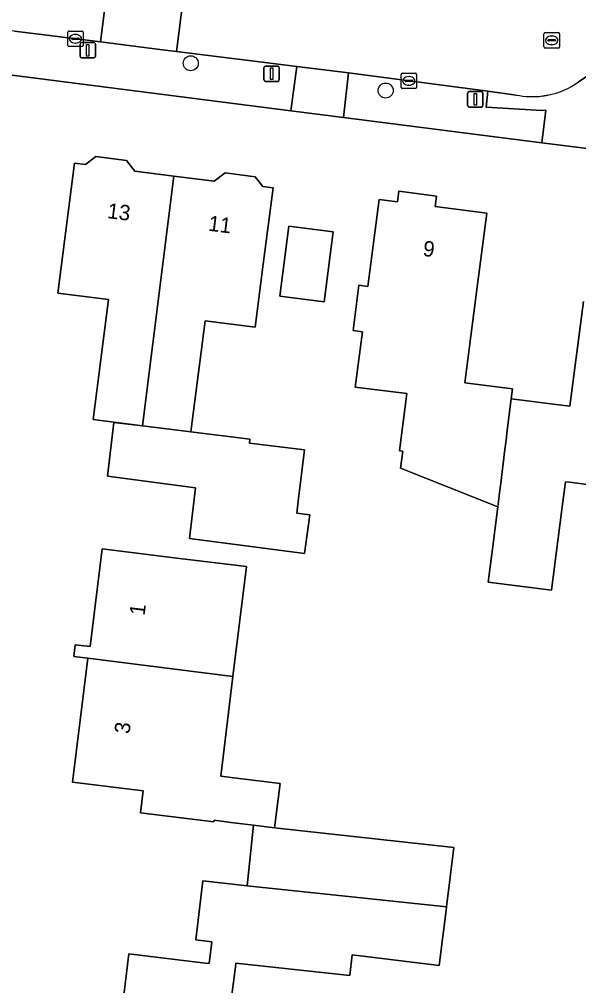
# Model space of a CAD drawing. Extents: x 161258 to 161838, y 380833 to 381727.
# Drawn here: x 161669.6 to 161705.9, y 381274.4 to 381337.3 of the extents above; entities that cross this region are included whole.
import ezdxf

# ---------------------------------------------------------------- set-up
doc = ezdxf.new("R2010")
doc.units = 0
for name, color, linetype in [('IMGEO_Boom', 7, 'Continuous'), ('IMGEO_Erf', 7, 'Continuous'), ('IMGEO_Kolk', 7, 'Continuous'), ('IMGEO_Lichtmast', 7, 'Continuous'), ('IMGEO_Pand', 7, 'Continuous'), ('IMGEO_Pand_nummerreeks', 7, 'Continuous'), ('IMGEO_Rijbaan_lokaal_open', 7, 'Continuous'), ('IMGEO_Rioolput', 7, 'Continuous'), ('IMGEO_Voetpad_open', 7, 'Continuous')]:
    doc.layers.add(name, color=color, linetype=linetype)

msp = doc.modelspace()

# ---------------------------------------------------------------- linework, layer by layer
at = {"layer": 'IMGEO_Boom'}
for centre in [(161680.722, 381334.441), (161693.395, 381332.667)]:
    msp.add_circle(centre, 0.489, dxfattribs=at)
at = {"layer": 'IMGEO_Erf'}
for points in [[(161769.385, 381323.827), (161746.772, 381326.654), (161743.36, 381327.08), (161725.655, 381329.321), (161722.039, 381329.767), (161709.981, 381331.253), (161709.582, 381328.497), (161707.353, 381328.782), (161703.558, 381329.267), (161690.653, 381330.917), (161687.235, 381331.354), (161668.929, 381333.694), (161666.159, 381311.809), (161665.334, 381305.29), (161663, 381286.849), (161662.641, 381284.007), (161661.905, 381278.195)], [(161707.639, 381306.89), (161705.347, 381307.185), (161705.096, 381307.217), (161704.864, 381305.584), (161704.827, 381305.243), (161704.187, 381300.174), (161700.07, 381300.689), (161700.297, 381302.501), (161700.689, 381305.589), (161694.367, 381308.11), (161694.509, 381309.216), (161694.3, 381309.243), (161694.776, 381312.952), (161691.418, 381313.383), (161691.879, 381316.98), (161691.274, 381317.058), (161691.652, 381320), (161692.244, 381319.924), (161692.971, 381325.59), (161694.163, 381325.437), (161694.25, 381326.113), (161696.697, 381325.798), (161696.61, 381325.115), (161699.968, 381324.684), (161699.331, 381319.725), (161698.542, 381313.653), (161701.646, 381313.265), (161701.565, 381312.622), (161704.663, 381312.235), (161705.374, 381312.146), (161706.257, 381318.95)], [(161676.307, 381273.285), (161676.704, 381276.522), (161681.668, 381275.915), (161681.916, 381275.885), (161682.089, 381277.294), (161681.047, 381277.422), (161681.517, 381281.259), (161684.381, 381280.947), (161684.811, 381284.879), (161683.334, 381285.067), (161682.245, 381285.2), (161682.233, 381285.096), (161677.444, 381285.682), (161677.62, 381287.118), (161673.038, 381287.678), (161674.024, 381295.74), (161673.11, 381295.857), (161673.203, 381296.622), (161674.187, 381296.502), (161674.963, 381302.849), (161679.982, 381302.235), (161684.343, 381301.701), (161683.468, 381294.548), (161682.674, 381288.063), (161683.686, 381287.939), (161686.525, 381287.591), (161686.171, 381284.706), (161697.819, 381283.432), (161697.347, 381279.578), (161697.342, 381279.536), (161696.878, 381275.745), (161691.221, 381276.439), (161691.057, 381275.1), (161683.649, 381275.907), (161683.621, 381275.676), (161683.336, 381273.345)]]:
    msp.add_lwpolyline(points, dxfattribs=at)
for points in [[(161680.632, 381303.526), (161681.035, 381306.831), (161675.298, 381307.582), (161675.723, 381311.067), (161677.592, 381310.853), (161674.367, 381311.267), (161675.369, 381319.074), (161672.081, 381319.497), (161673.165, 381327.939), (161673.871, 381327.848), (161674.555, 381328.376), (161676.553, 381328.12), (161677.088, 381327.426), (161679.613, 381327.102), (161682.251, 381326.763), (161682.96, 381327.311), (161684.912, 381327.061), (161685.41, 381326.416), (161686.071, 381326.331), (161685.434, 381321.372), (161684.908, 381317.277), (161681.648, 381317.696), (161680.721, 381310.465), (161684.573, 381309.988), (161684.542, 381309.73), (161688.116, 381309.294), (161687.709, 381305.958), (161687.614, 381305.174), (161688.468, 381305.07), (161688.127, 381302.546)], [(161686.511, 381319.288), (161687.096, 381323.842), (161689.99, 381323.47), (161689.405, 381318.916)]]:
    msp.add_lwpolyline(points, close=True, dxfattribs=at)
at = {"layer": 'IMGEO_Kolk'}
for p, q in [((161672.724, 381335.608), (161672.724, 381336.46)), ((161672.799, 381336.534), (161673.651, 381336.534)), ((161673.212, 381336.314), (161673.237, 381336.314)), ((161673.725, 381336.46), (161673.725, 381335.608)), ((161673.651, 381335.534), (161672.799, 381335.534)), ((161672.983, 381336.028), (161672.983, 381336.04)), ((161673.421, 381335.991), (161673.023, 381335.991)), ((161673.026, 381336.077), (161673.424, 381336.077)), ((161673.235, 381335.754), (161673.21, 381335.754)), ((161673.467, 381336.04), (161673.467, 381336.028)), ((161694.4, 381332.869), (161694.4, 381333.721)), ((161694.475, 381333.795), (161695.327, 381333.795)), ((161695.401, 381333.721), (161695.401, 381332.869)), ((161694.659, 381333.289), (161694.659, 381333.301)), ((161695.097, 381333.252), (161694.699, 381333.252)), ((161694.702, 381333.338), (161695.1, 381333.338)), ((161694.911, 381333.015), (161694.886, 381333.015)), ((161694.888, 381333.575), (161694.913, 381333.575)), ((161695.143, 381333.301), (161695.143, 381333.289)), ((161695.327, 381332.795), (161694.475, 381332.795))]:
    msp.add_line(p, q, dxfattribs=at)
for points in [[(161672.724, 381335.608), (161672.724, 381336.46)], [(161672.799, 381336.534), (161673.651, 381336.534)], [(161673.725, 381336.46), (161673.725, 381335.608)], [(161673.651, 381335.534), (161672.799, 381335.534)], [(161694.4, 381332.869), (161694.4, 381333.721)], [(161694.475, 381333.795), (161695.327, 381333.795)], [(161695.401, 381333.721), (161695.401, 381332.869)], [(161695.327, 381332.795), (161694.475, 381332.795)]]:
    msp.add_lwpolyline(points, dxfattribs=at)
for centre, radius, start, end in [((161672.801, 381336.458), 0.0765, 91.55205, 178.44795), ((161672.801, 381336.458), 0.0765, 91.55205, 178.44795), ((161673.649, 381336.458), 0.0765, 1.55205, 88.44795), ((161673.649, 381336.458), 0.0765, 1.55205, 88.44795), ((161672.801, 381335.61), 0.0765, 181.55205, 268.44795), ((161672.801, 381335.61), 0.0765, 181.55205, 268.44795), ((161673.023, 381336.037), 0.0403, 85.87752, 175.75265), ((161673.02, 381336.027), 0.0366, 178.93798, 274.71019), ((161673.424, 381336.034), 0.043, 264.86636, 352.45326), ((161673.428, 381336.039), 0.0386, 1.73085, 96.63898), ((161673.649, 381335.61), 0.0765, 271.55205, 358.44795), ((161673.649, 381335.61), 0.0765, 271.55205, 358.44795), ((161694.477, 381333.719), 0.0765, 91.55205, 178.44795), ((161694.477, 381333.719), 0.0765, 91.55205, 178.44795), ((161695.325, 381333.719), 0.0765, 1.55205, 88.44795), ((161695.325, 381333.719), 0.0765, 1.55205, 88.44795), ((161694.699, 381333.298), 0.0403, 85.87752, 175.75265), ((161694.696, 381333.288), 0.0366, 178.93798, 274.71019), ((161695.1, 381333.295), 0.043, 264.86636, 352.45326), ((161695.104, 381333.3), 0.0386, 1.73085, 96.63898), ((161694.477, 381332.871), 0.0765, 181.55205, 268.44795), ((161694.477, 381332.871), 0.0765, 181.55205, 268.44795), ((161695.325, 381332.871), 0.0765, 271.55205, 358.44795), ((161695.325, 381332.871), 0.0765, 271.55205, 358.44795)]:
    msp.add_arc(centre, radius, start, end, dxfattribs=at)
for centre, major_axis, ratio, start_param, end_param in [((161673.211, 381336.034), (-0.387, 0.002), 0.722429, 4.712389, 7.853982), ((161673.236, 381336.034), (-0.39, 0.002), 0.717154, 1.570796, 4.712389), ((161694.887, 381333.295), (-0.387, 0.002), 0.722429, 4.712389, 7.853982), ((161694.912, 381333.295), (-0.39, 0.002), 0.717154, 1.570796, 4.712389)]:
    msp.add_ellipse(centre, major_axis=major_axis, ratio=ratio, start_param=start_param, end_param=end_param, dxfattribs=at)
at = {"layer": 'IMGEO_Lichtmast'}
for p, q in [((161673.532, 381334.89), (161673.532, 381335.69)), ((161673.532, 381335.69), (161673.532, 381334.89)), ((161673.632, 381335.79), (161674.422, 381335.79)), ((161674.422, 381335.79), (161673.632, 381335.79)), ((161674.522, 381335.69), (161674.522, 381334.89)), ((161674.522, 381334.89), (161674.522, 381335.69)), ((161674.422, 381334.79), (161673.632, 381334.79)), ((161673.632, 381334.79), (161674.422, 381334.79)), ((161685.583, 381334.261), (161686.373, 381334.261)), ((161686.373, 381334.261), (161685.583, 381334.261)), ((161685.483, 381333.361), (161685.483, 381334.161)), ((161685.483, 381334.161), (161685.483, 381333.361)), ((161686.473, 381334.161), (161686.473, 381333.361)), ((161686.473, 381333.361), (161686.473, 381334.161)), ((161686.373, 381333.261), (161685.583, 381333.261)), ((161685.583, 381333.261), (161686.373, 381333.261)), ((161698.726, 381331.696), (161698.726, 381332.496)), ((161698.726, 381332.496), (161698.726, 381331.696)), ((161698.826, 381332.596), (161699.616, 381332.596)), ((161699.616, 381332.596), (161698.826, 381332.596)), ((161699.716, 381332.496), (161699.716, 381331.696)), ((161699.716, 381331.696), (161699.716, 381332.496)), ((161699.616, 381331.596), (161698.826, 381331.596)), ((161698.826, 381331.596), (161699.616, 381331.596))]:
    msp.add_line(p, q, dxfattribs=at)
for points in [[(161673.952, 381335.665), (161674.102, 381335.665), (161674.102, 381334.915), (161673.952, 381334.915), (161673.952, 381335.665)], [(161685.903, 381334.136), (161686.053, 381334.136), (161686.053, 381333.386), (161685.903, 381333.386), (161685.903, 381334.136)], [(161699.146, 381332.471), (161699.296, 381332.471), (161699.296, 381331.721), (161699.146, 381331.721), (161699.146, 381332.471)]]:
    msp.add_lwpolyline(points, dxfattribs=at)
for centre, start, end in [((161673.632, 381335.69), 90, 180), ((161673.632, 381335.69), 90, 180), ((161674.422, 381335.69), 0, 90), ((161674.422, 381335.69), 360, 90), ((161673.632, 381334.89), 180, 270), ((161673.632, 381334.89), 180, 270), ((161674.422, 381334.89), 270, 0), ((161674.422, 381334.89), 270, 0), ((161685.583, 381334.161), 90, 180), ((161685.583, 381334.161), 90, 180), ((161686.373, 381334.161), 0, 90), ((161686.373, 381334.161), 360, 90), ((161685.583, 381333.361), 180, 270), ((161685.583, 381333.361), 180, 270), ((161686.373, 381333.361), 270, 0), ((161686.373, 381333.361), 270, 0), ((161698.826, 381332.496), 90, 180), ((161698.826, 381332.496), 90, 180), ((161699.616, 381332.496), 0, 90), ((161699.616, 381332.496), 360, 90), ((161698.826, 381331.696), 180, 270), ((161698.826, 381331.696), 180, 270), ((161699.616, 381331.696), 270, 0), ((161699.616, 381331.696), 270, 0)]:
    msp.add_arc(centre, 0.1, start, end, dxfattribs=at)
at = {"layer": 'IMGEO_Pand'}
for points in [[(161677.592, 381310.853), (161679.613, 381327.102), (161677.088, 381327.426), (161676.553, 381328.12), (161674.555, 381328.376), (161673.871, 381327.848), (161673.165, 381327.939), (161672.081, 381319.497), (161675.369, 381319.074), (161674.367, 381311.267)], [(161677.592, 381310.853), (161680.721, 381310.465), (161681.648, 381317.696), (161684.908, 381317.277), (161685.434, 381321.372), (161686.071, 381326.331), (161685.41, 381326.416), (161684.912, 381327.061), (161682.96, 381327.311), (161682.251, 381326.763), (161679.613, 381327.102)], [(161700.689, 381305.589), (161700.71, 381305.758), (161700.82, 381306.683), (161700.876, 381307.133), (161700.896, 381307.29), (161700.924, 381307.514), (161701.079, 381308.756), (161701.108, 381308.985), (161701.246, 381310.093), (161701.284, 381310.394), (161701.326, 381310.726), (161701.565, 381312.622), (161701.646, 381313.265), (161698.542, 381313.653), (161699.331, 381319.725), (161699.968, 381324.684), (161696.61, 381325.115), (161696.697, 381325.798), (161694.25, 381326.113), (161694.163, 381325.437), (161692.971, 381325.59), (161692.244, 381319.924), (161691.652, 381320), (161691.274, 381317.058), (161691.879, 381316.98), (161691.418, 381313.383), (161694.776, 381312.952), (161694.3, 381309.243), (161694.509, 381309.216), (161694.367, 381308.11)], [(161686.511, 381319.288), (161689.405, 381318.916), (161689.99, 381323.47), (161687.096, 381323.842)], [(161677.592, 381310.853), (161675.723, 381311.067), (161675.298, 381307.582), (161681.035, 381306.831), (161680.632, 381303.526), (161688.127, 381302.546), (161688.468, 381305.07), (161687.614, 381305.174), (161687.709, 381305.958), (161688.116, 381309.294), (161684.542, 381309.73), (161684.573, 381309.988), (161680.721, 381310.465)], [(161683.468, 381294.548), (161684.343, 381301.701), (161679.982, 381302.235), (161674.963, 381302.849), (161674.187, 381296.502), (161673.203, 381296.622), (161673.11, 381295.857), (161674.024, 381295.74)], [(161684.811, 381284.879), (161686.171, 381284.706), (161686.525, 381287.591), (161683.686, 381287.939), (161682.674, 381288.063), (161683.468, 381294.548), (161674.024, 381295.74), (161673.038, 381287.678), (161677.62, 381287.118), (161677.444, 381285.682), (161682.233, 381285.096), (161682.245, 381285.2), (161683.334, 381285.067)], [(161686.171, 381284.706), (161684.811, 381284.879), (161684.381, 381280.947), (161697.347, 381279.578), (161697.819, 381283.432)]]:
    msp.add_lwpolyline(points, close=True, dxfattribs=at)
for points in [[(161706.257, 381318.95), (161705.374, 381312.146), (161704.663, 381312.235), (161701.565, 381312.622), (161701.326, 381310.726), (161701.284, 381310.394), (161701.246, 381310.093), (161701.108, 381308.985), (161701.079, 381308.756), (161700.924, 381307.514), (161700.896, 381307.29), (161700.876, 381307.133), (161700.82, 381306.683), (161700.71, 381305.758), (161700.689, 381305.589), (161700.297, 381302.501), (161700.07, 381300.689), (161704.187, 381300.174), (161704.827, 381305.243), (161704.864, 381305.584), (161705.096, 381307.217), (161705.347, 381307.185), (161707.639, 381306.89)], [(161683.336, 381273.345), (161683.621, 381275.676), (161683.649, 381275.907), (161691.057, 381275.1), (161691.221, 381276.439), (161696.878, 381275.745), (161697.342, 381279.536), (161697.347, 381279.578), (161684.381, 381280.947), (161681.517, 381281.259), (161681.047, 381277.422), (161682.089, 381277.294), (161681.916, 381275.885), (161681.668, 381275.915), (161676.704, 381276.522), (161676.307, 381273.285)]]:
    msp.add_lwpolyline(points, dxfattribs=at)
at = {"layer": 'IMGEO_Rijbaan_lokaal_open'}
for points in [[(161615.494, 381349.658), (161611.074, 381350.179), (161610.322, 381344.022), (161617.366, 381343.162), (161619.037, 381342.946), (161619.159, 381342.93), (161622.743, 381342.5), (161629.126, 381341.734), (161631.389, 381341.442), (161638.808, 381340.484), (161640.8, 381340.227), (161650.536, 381338.943), (161657.935, 381338.014), (161669.261, 381336.557), (161669.258, 381336.54), (161674.844, 381335.829), (161675.625, 381341.974), (161671.878, 381342.439)], [(161696.981, 381339.343), (161685.333, 381340.771), (161680.569, 381341.362), (161679.804, 381335.202), (161687.626, 381334.23), (161690.979, 381333.814), (161700.036, 381332.619), (161701.883, 381332.375)], [(161705.944, 381333.229), (161708.066, 381334.645)], [(161703.598, 381332.313), (161703.939, 381332.369)]]:
    msp.add_lwpolyline(points, dxfattribs=at)
msp.add_lwpolyline([(161674.844, 381335.829), (161678.715, 381335.337), (161679.804, 381335.202), (161680.569, 381341.362), (161675.625, 381341.974)], close=True, dxfattribs=at)
for centre, radius, start, end in [((161702.931, 381337.486), 5.215, 281.14289, 305.28877), ((161702.926, 381337.487), 5.217, 258.46343, 277.3957)]:
    msp.add_arc(centre, radius, start, end, dxfattribs=at)
at = {"layer": 'IMGEO_Rioolput'}
for p, q in [((161703.69, 381335.509), (161703.69, 381336.361)), ((161703.765, 381336.435), (161704.617, 381336.435)), ((161704.178, 381336.215), (161704.203, 381336.215)), ((161704.691, 381336.361), (161704.691, 381335.509)), ((161703.949, 381335.929), (161703.949, 381335.941)), ((161704.387, 381335.892), (161703.989, 381335.892)), ((161703.992, 381335.978), (161704.39, 381335.978)), ((161704.201, 381335.655), (161704.176, 381335.655)), ((161704.433, 381335.941), (161704.433, 381335.929)), ((161704.617, 381335.435), (161703.765, 381335.435))]:
    msp.add_line(p, q, dxfattribs=at)
for points in [[(161703.69, 381335.509), (161703.69, 381336.361)], [(161703.765, 381336.435), (161704.617, 381336.435)], [(161704.691, 381336.361), (161704.691, 381335.509)], [(161704.617, 381335.435), (161703.765, 381335.435)]]:
    msp.add_lwpolyline(points, dxfattribs=at)
for centre, radius, start, end in [((161703.767, 381336.359), 0.0765, 91.55205, 178.44795), ((161703.767, 381336.359), 0.0765, 91.55205, 178.44795), ((161704.615, 381336.359), 0.0765, 1.55205, 88.44795), ((161704.615, 381336.359), 0.0765, 1.55205, 88.44795), ((161703.767, 381335.511), 0.0765, 181.55205, 268.44795), ((161703.767, 381335.511), 0.0765, 181.55205, 268.44795), ((161703.989, 381335.938), 0.0403, 85.87752, 175.75265), ((161703.986, 381335.928), 0.0366, 178.93798, 274.71019), ((161704.39, 381335.935), 0.043, 264.86636, 352.45326), ((161704.394, 381335.94), 0.0386, 1.73085, 96.63898), ((161704.615, 381335.511), 0.0765, 271.55205, 358.44795), ((161704.615, 381335.511), 0.0765, 271.55205, 358.44795)]:
    msp.add_arc(centre, radius, start, end, dxfattribs=at)
for centre, major_axis, ratio, start_param, end_param in [((161704.177, 381335.935), (-0.387, 0.002), 0.722429, 4.712389, 7.853982), ((161704.202, 381335.935), (-0.39, 0.002), 0.717154, 1.570796, 4.712389)]:
    msp.add_ellipse(centre, major_axis=major_axis, ratio=ratio, start_param=start_param, end_param=end_param, dxfattribs=at)
at = {"layer": 'IMGEO_Voetpad_open'}
for points in [[(161668.929, 381333.694), (161687.235, 381331.354), (161687.626, 381334.23), (161679.804, 381335.202), (161678.715, 381335.337), (161674.844, 381335.829), (161669.258, 381336.54)], [(161701.883, 381332.375), (161700.036, 381332.619), (161699.94, 381331.581), (161703.553, 381331.378), (161703.819, 381331.392), (161703.558, 381329.267), (161707.353, 381328.782), (161708.066, 381334.645)], [(161708.066, 381334.645), (161705.944, 381333.229)], [(161703.939, 381332.369), (161703.598, 381332.313)]]:
    msp.add_lwpolyline(points, dxfattribs=at)
for points in [[(161690.979, 381333.814), (161687.626, 381334.23), (161687.235, 381331.354), (161690.653, 381330.917)], [(161700.036, 381332.619), (161690.979, 381333.814), (161690.653, 381330.917), (161703.558, 381329.267), (161703.819, 381331.392), (161703.553, 381331.378), (161699.94, 381331.581)]]:
    msp.add_lwpolyline(points, close=True, dxfattribs=at)
for centre, radius, start, end in [((161702.931, 381337.486), 5.215, 281.14289, 305.28877), ((161702.926, 381337.487), 5.217, 258.46343, 277.3957)]:
    msp.add_arc(centre, radius, start, end, dxfattribs=at)

# ---------------------------------------------------------------- texts
at = {"layer": 'IMGEO_Pand_nummerreeks'}
for s, rotation, p in [('13', 352.89793, (161675.257, 381324.373)), ('11', 352.89793, (161681.823, 381323.555)), ('9', 352.6203, (161695.775, 381321.919)), ('1', 82.76856, (161677.716, 381298.483)), ('3', 82.76856, (161676.738, 381290.785))]:
    msp.add_text(s, height=1, rotation=rotation, dxfattribs=at).set_placement(p)

doc.saveas('drawing.dxf')
